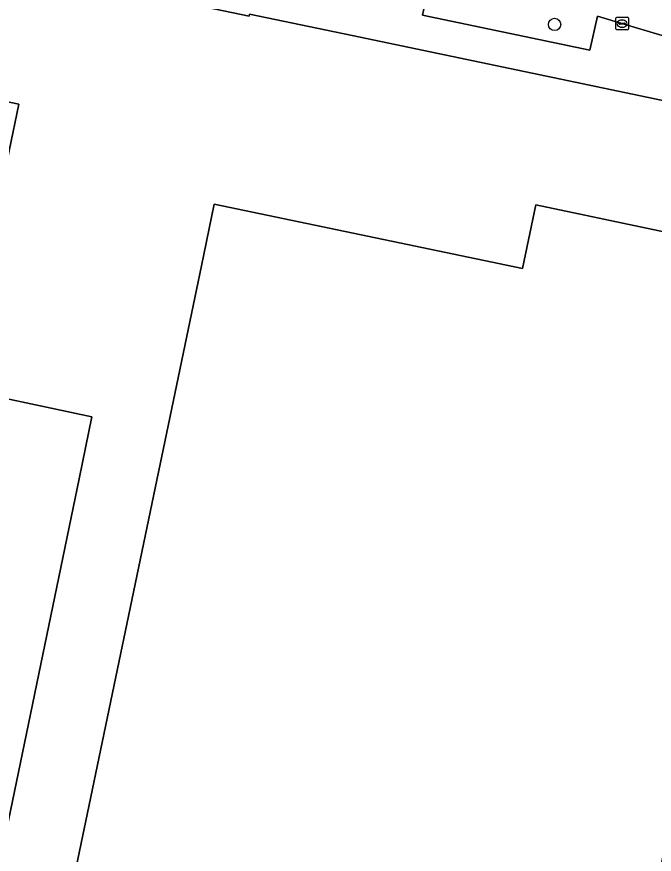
# Model space of a CAD drawing. Extents: x 157692 to 159674, y 381452 to 383291.
# Drawn here: x 158147.5 to 158198, y 382340.2 to 382406.6 of the extents above; entities that cross this region are included whole.
import ezdxf

# ---------------------------------------------------------------- set-up
doc = ezdxf.new("R2010")
doc.units = 0
for name, color, linetype in [('IMGEO_Berm_groen', 7, 'Continuous'), ('IMGEO_Boom', 7, 'Continuous'), ('IMGEO_Erf', 7, 'Continuous'), ('IMGEO_Kolk', 7, 'Continuous'), ('IMGEO_Pand', 7, 'Continuous'), ('IMGEO_Rijbaan_lokaal_gesloten', 7, 'Continuous'), ('IMGEO_Voetpad_open', 7, 'Continuous')]:
    doc.layers.add(name, color=color, linetype=linetype)

msp = doc.modelspace()

# ---------------------------------------------------------------- linework, layer by layer
at = {"layer": 'IMGEO_Berm_groen'}
msp.add_lwpolyline([(158181.665, 382409.452), (158180.278, 382409.733), (158180.046, 382408.586), (158179.665, 382406.703), (158192.927, 382403.926), (158193.534, 382406.629)], dxfattribs=at)
at = {"layer": 'IMGEO_Boom'}
msp.add_circle((158190.138, 382405.978), 0.489, dxfattribs=at)
at = {"layer": 'IMGEO_Erf'}
msp.add_lwpolyline([(158231.062, 382393.167), (158174.077, 382405.088), (158165.943, 382406.783), (158165.916, 382406.638), (158098.35, 382420.696), (158088.43, 382422.76), (158085.574, 382423.354), (158078.129, 382424.902), (158077.572, 382425.007), (158065.161, 382427.595), (158058.992, 382428.951), (158054.275, 382429.938), (158012.465, 382438.532), (158001.009, 382441.027), (158000.787, 382441.076), (157988.842, 382443.59), (157986.736, 382444.021), (157974.409, 382446.576), (157973.889, 382446.684), (157943.373, 382452.995), (157937.598, 382453.771), (157930.489, 382454.61)], dxfattribs=at)
for points in [[(158072.504, 382391.835), (158082.453, 382389.685), (158094.196, 382387.274), (158096.6, 382398.699), (158095.418, 382398.962), (158097.718, 382410.071), (158147.642, 382399.655), (158145.32, 382388.541), (158144.122, 382388.777), (158141.758, 382377.34), (158153.449, 382374.846), (158152.433, 382369.951), (158143.092, 382324.94), (158142.371, 382321.464), (158136.531, 382322.684), (158134.132, 382311.19), (158058.96, 382326.902)], [(158162.127, 382386.828), (158163.147, 382391.722), (158187.591, 382386.614), (158188.656, 382391.656), (158216.101, 382385.887), (158218.709, 382381.901), (158215.436, 382365.994), (158204.644, 382368.217), (158198.084, 382336.887), (158209.46, 382334.528), (158202.803, 382302.657), (158197.907, 382303.67), (158188.603, 382305.596), (158191.292, 382318.486), (158149.682, 382327.09)]]:
    msp.add_lwpolyline(points, close=True, dxfattribs=at)
at = {"layer": 'IMGEO_Kolk'}
for p, q in [((158195.059, 382406.54), (158195.911, 382406.54)), ((158194.984, 382405.614), (158194.984, 382406.466)), ((158195.243, 382406.034), (158195.243, 382406.046)), ((158195.681, 382405.997), (158195.283, 382405.997)), ((158195.286, 382406.083), (158195.684, 382406.083)), ((158195.472, 382406.32), (158195.497, 382406.32)), ((158195.727, 382406.046), (158195.727, 382406.034)), ((158195.985, 382406.466), (158195.985, 382405.614)), ((158195.911, 382405.54), (158195.059, 382405.54)), ((158195.495, 382405.76), (158195.47, 382405.76))]:
    msp.add_line(p, q, dxfattribs=at)
for points in [[(158195.059, 382406.54), (158195.911, 382406.54)], [(158194.984, 382405.614), (158194.984, 382406.466)], [(158195.985, 382406.466), (158195.985, 382405.614)], [(158195.911, 382405.54), (158195.059, 382405.54)]]:
    msp.add_lwpolyline(points, dxfattribs=at)
for centre, radius, start, end in [((158195.061, 382406.464), 0.0765, 91.55205, 178.44795), ((158195.061, 382406.464), 0.0765, 91.55205, 178.44795), ((158195.909, 382406.464), 0.0765, 1.55205, 88.44795), ((158195.909, 382406.464), 0.0765, 1.55205, 88.44795), ((158195.283, 382406.043), 0.0403, 85.87752, 175.75265), ((158195.28, 382406.033), 0.0366, 178.93798, 274.71019), ((158195.684, 382406.04), 0.043, 264.86636, 352.45326), ((158195.688, 382406.045), 0.0386, 1.73085, 96.63898), ((158195.061, 382405.616), 0.0765, 181.55205, 268.44795), ((158195.061, 382405.616), 0.0765, 181.55205, 268.44795), ((158195.909, 382405.616), 0.0765, 271.55205, 358.44795), ((158195.909, 382405.616), 0.0765, 271.55205, 358.44795)]:
    msp.add_arc(centre, radius, start, end, dxfattribs=at)
for centre, major_axis, ratio, start_param, end_param in [((158195.471, 382406.04), (-0.387, 0.002), 0.722429, 4.712389, 7.853982), ((158195.496, 382406.04), (-0.39, 0.002), 0.717154, 1.570796, 4.712389)]:
    msp.add_ellipse(centre, major_axis=major_axis, ratio=ratio, start_param=start_param, end_param=end_param, dxfattribs=at)
at = {"layer": 'IMGEO_Pand'}
for points in [[(158153.449, 382374.846), (158141.758, 382377.34), (158144.122, 382388.777), (158145.32, 382388.541), (158147.642, 382399.655), (158097.718, 382410.071), (158095.418, 382398.962), (158096.6, 382398.699), (158094.196, 382387.274), (158082.453, 382389.685), (158072.504, 382391.835), (158058.96, 382326.902), (158134.132, 382311.19), (158136.531, 382322.684), (158142.371, 382321.464), (158143.092, 382324.94), (158152.433, 382369.951)], [(158162.127, 382386.828), (158149.682, 382327.09), (158191.292, 382318.486), (158188.603, 382305.596), (158197.907, 382303.67), (158202.803, 382302.657), (158209.46, 382334.528), (158198.084, 382336.887), (158204.644, 382368.217), (158215.436, 382365.994), (158218.709, 382381.901), (158216.101, 382385.887), (158188.656, 382391.656), (158187.591, 382386.614), (158163.147, 382391.722)]]:
    msp.add_lwpolyline(points, close=True, dxfattribs=at)
at = {"layer": 'IMGEO_Rijbaan_lokaal_gesloten'}
msp.add_lwpolyline([(158193.534, 382406.629), (158195.481, 382406.041), (158214.655, 382400.338), (158231.413, 382395.345), (158231.628, 382395.281), (158233.558, 382394.702)], dxfattribs=at)
at = {"layer": 'IMGEO_Voetpad_open'}
for points in [[(158180.046, 382408.586), (158175, 382409.645), (158174.613, 382407.772), (158161.682, 382410.448), (158162.088, 382412.334), (158152.12, 382414.397), (158151.765, 382412.52), (158098.977, 382423.502), (158098.35, 382420.696), (158165.916, 382406.638), (158165.943, 382406.783), (158174.077, 382405.088), (158231.062, 382393.167)], [(158233.381, 382391.142), (158233.275, 382393.567), (158231.292, 382394.162), (158231.628, 382395.281), (158231.413, 382395.345), (158214.655, 382400.338), (158195.481, 382406.041), (158193.534, 382406.629), (158192.927, 382403.926), (158179.665, 382406.703), (158180.046, 382408.586)]]:
    msp.add_lwpolyline(points, dxfattribs=at)

doc.saveas('drawing.dxf')
